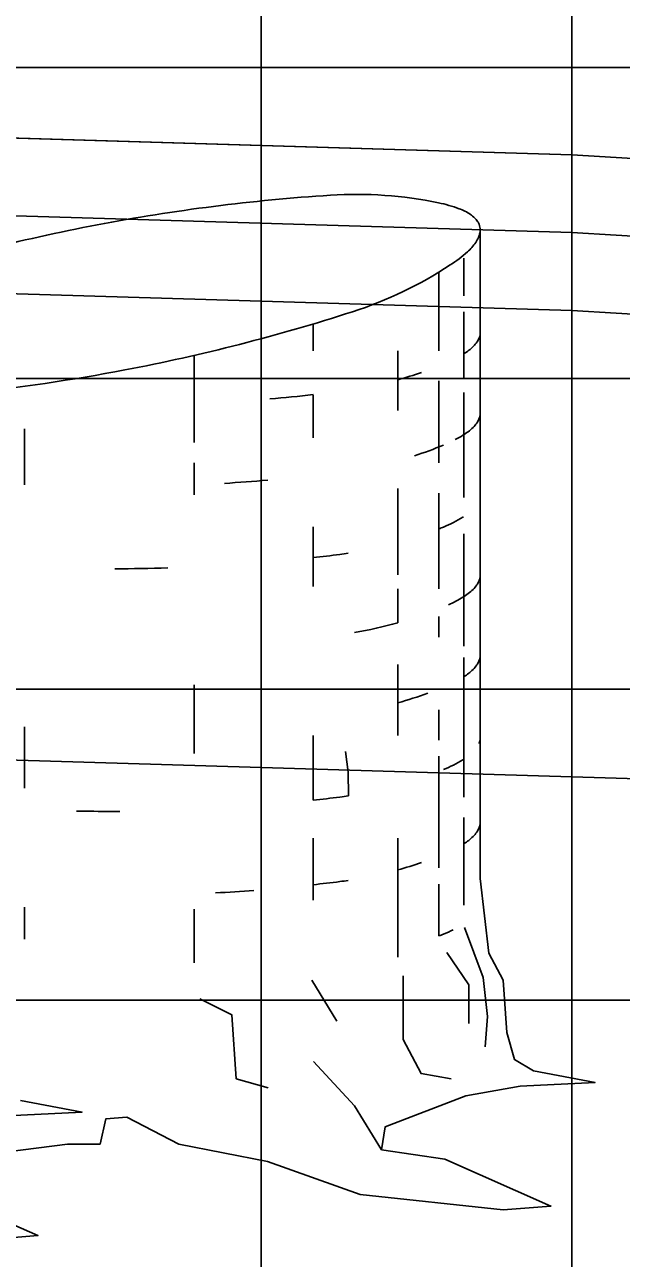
# Model space of a CAD drawing. Extents: x 850598 to 870284, y 366541 to 366651.
# Drawn here: x 863743.772 to 863745.693, y 366581.395 to 366585.363 of the extents above; entities that cross this region are included whole.
import ezdxf

# ---------------------------------------------------------------- set-up
doc = ezdxf.new("R2010")
doc.units = 0
for name, color, linetype in [('D_Roadway_Centerline', 7, 'Continuous'), ('D_Roadway_Edge_Shoulder', 7, 'Continuous'), ('D_Roadway_Edge_TW', 7, 'Continuous'), ('D_Roadway_Pavement', 7, 'Continuous'), ('D_Roadway_SubGrade', 7, 'Continuous'), ('MAJOR', 7, 'Continuous'), ('MINOR', 7, 'Continuous'), ('S_Trees_Decid_Pay', 7, 'Continuous')]:
    doc.layers.add(name, color=color, linetype=linetype)

msp = doc.modelspace()

# ---------------------------------------------------------------- linework, layer by layer
at = {"layer": 'D_Roadway_Centerline'}
msp.add_lwpolyline([(863694.5331, 366581.8457), (863713.4878, 366584.9724), (863716.5331, 366582.734), (863716.9878, 366585.1824), (863717.0785, 366585.184), (863717.1566, 366585.138), (863717.5265, 366584.7506), (863717.5331, 366584.584), (863723.5331, 366584.944), (863734.5331, 366585.274), (863745.5331, 366584.944), (863749.5331, 366584.704), (863751.5331, 366584.584), (863757.5331, 366582.584), (863803.4786, 366568.2254), (863812.8156, 366565.3074), (863822.6776, 366562.2254), (863826.6776, 366562.2254)], dxfattribs=at)
at = {"layer": 'D_Roadway_Edge_Shoulder'}
msp.add_lwpolyline([(863745.5331, 366584.944), (863749.5331, 366584.704), (863749.5331, 366584.704), (863751.5331, 366584.584), (863751.5331, 366584.334), (863746.5331, 366584.634), (863745.5331, 366584.694)], close=True, dxfattribs=at)
at = {"layer": 'D_Roadway_Edge_TW'}
msp.add_lwpolyline([(863723.5331, 366584.694), (863723.5331, 366584.944), (863734.5331, 366585.274), (863745.5331, 366584.944), (863745.5331, 366584.694), (863734.5331, 366585.024)], close=True, dxfattribs=at)
at = {"layer": 'D_Roadway_Pavement'}
for points in [[(863723.5331, 366584.444), (863723.5331, 366584.694), (863734.5331, 366585.024), (863745.5331, 366584.694), (863745.5331, 366584.444), (863734.5331, 366584.774)], [(863745.5331, 366584.694), (863746.5331, 366584.634), (863746.5331, 366584.384), (863745.5331, 366584.444)]]:
    msp.add_lwpolyline(points, close=True, dxfattribs=at)
at = {"layer": 'D_Roadway_SubGrade'}
for points in [[(863723.5331, 366582.944), (863723.5331, 366584.444), (863734.5331, 366584.774), (863745.5331, 366584.444), (863745.5331, 366582.944), (863734.5331, 366583.274)], [(863745.5331, 366584.444), (863746.5331, 366584.384), (863746.5331, 366584.634), (863751.5331, 366584.334), (863751.5331, 366584.584), (863757.5331, 366582.584), (863745.5331, 366582.944)]]:
    msp.add_lwpolyline(points, close=True, dxfattribs=at)
at = {"layer": 'MAJOR'}
for p, q in [((863744.5331, 366550.2254), (863744.5331, 366595.2254)), ((863744.5331, 366550.2254), (863744.5331, 366595.2254)), ((863694.5331, 366585.2254), (863834.5331, 366585.2254)), ((863694.5331, 366585.2254), (863834.5331, 366585.2254))]:
    msp.add_line(p, q, dxfattribs=at)
at = {"layer": 'MINOR'}
for p, q in [((863745.5331, 366550.2254), (863745.5331, 366595.2254)), ((863745.5331, 366550.2254), (863745.5331, 366595.2254)), ((863694.5331, 366584.2254), (863834.5331, 366584.2254)), ((863694.5331, 366584.2254), (863834.5331, 366584.2254)), ((863694.5331, 366583.2254), (863834.5331, 366583.2254)), ((863694.5331, 366583.2254), (863834.5331, 366583.2254)), ((863694.5331, 366582.2254), (863834.5331, 366582.2254)), ((863694.5331, 366582.2254), (863834.5331, 366582.2254))]:
    msp.add_line(p, q, dxfattribs=at)
at = {"layer": 'S_Trees_Decid_Pay'}
for p, q in [((863745.1858, 366584.6118), (863745.1858, 366584.491)), ((863745.1057, 366584.5671), (863745.1057, 366584.3139)), ((863745.1858, 366584.4392), (863745.1858, 366584.2253)), ((863744.7009, 366584.4005), (863744.7009, 366584.3139)), ((863744.9732, 366584.3139), (863744.9732, 366584.1223)), ((863744.3177, 366584.2994), (863744.3177, 366584.0192)), ((863745.1057, 366584.2174), (863745.1057, 366583.9536)), ((863744.7009, 366584.1728), (863744.7009, 366584.0337)), ((863745.1858, 366584.18), (863745.1858, 366583.8421)), ((863743.7717, 366584.0625), (863743.7717, 366583.8828)), ((863744.3177, 366583.9536), (863744.3177, 366583.8506)), ((863744.9732, 366583.8709), (863744.9732, 366583.5934)), ((863745.1057, 366583.8565), (863745.1057, 366583.5481)), ((863744.7009, 366583.7476), (863744.7009, 366583.556)), ((863745.1858, 366583.7253), (863745.1858, 366583.3644)), ((863744.9732, 366583.5481), (863744.9732, 366583.4392)), ((863745.1057, 366583.4595), (863745.1057, 366583.3933)), ((863745.1858, 366583.3276), (863745.1858, 366582.8788)), ((863744.9732, 366583.3047), (863744.9732, 366583.0763)), ((863744.3177, 366583.2391), (863744.3177, 366583.0186)), ((863745.1057, 366583.159), (863745.1057, 366583.0619)), ((863743.7717, 366583.1045), (863743.7717, 366582.9077)), ((863744.7009, 366583.0763), (863744.7009, 366582.8683)), ((863745.1057, 366583.0107), (863745.1057, 366582.6505)), ((863745.1858, 366582.8132), (863745.1858, 366582.531)), ((863744.7009, 366582.7469), (863744.7009, 366582.5475)), ((863744.9732, 366582.7469), (863744.9732, 366582.3637)), ((863745.1057, 366582.5986), (863745.1057, 366582.432)), ((863743.7717, 366582.5245), (863743.7717, 366582.4215)), ((863744.3177, 366582.5186), (863744.3177, 366582.3454)), ((863744.6963, 366582.2902), (863744.7763, 366582.1583))]:
    msp.add_line(p, q, dxfattribs=at)
for points in [[(863743.6234, 366581.7259), (863743.9095, 366581.7627), (863744.0145, 366581.7627), (863744.0329, 366581.8434), (863744.1011, 366581.8493), (863744.2678, 366581.7627), (863744.5539, 366581.7069), (863744.8524, 366581.5999), (863745.3118, 366581.5507), (863745.466, 366581.5632), (863745.1241, 366581.7135), (863744.9207, 366581.7443), (863744.9325, 366581.8185), (863745.1923, 366581.9175), (863745.3675, 366581.9484), (863745.6083, 366581.9602), (863745.4102, 366581.9976), (863745.3485, 366582.0343), (863745.3242, 366582.1209), (863745.3118, 366582.2902), (863745.2665, 366582.3762), (863745.2383, 366582.617), (863745.2383, 366584.703)], [(863744.8144, 366582.8821), (863744.8131, 366582.9589), (863744.8052, 366583.0251)], [(863745.1877, 366582.4589), (863745.2481, 366582.2981), (863745.2619, 366582.1728), (863745.254, 366582.0757)], [(863745.1307, 366582.3782), (863745.2022, 366582.2751), (863745.2022, 366582.1498)], [(863744.9902, 366582.304), (863744.9902, 366582.0986), (863745.048, 366581.9891), (863745.1451, 366581.9727)], [(863744.3354, 366582.2299), (863744.4384, 366582.1787), (863744.4528, 366581.9727), (863744.5559, 366581.9438)], [(863744.9207, 366581.7443), (863744.8341, 366581.886), (863744.7022, 366582.0284)], [(863743.7157, 366581.8534), (863743.9565, 366581.8652), (863743.7584, 366581.9026)], [(863743.66, 366581.4557), (863743.8142, 366581.4682), (863743.4723, 366581.6185)]]:
    msp.add_lwpolyline(points, dxfattribs=at)
for centre, radius, start, end in [((863745.1509, 366578.7015), 6.1257, 93.69441, 100.77788), ((863744.84, 366583.5178), 1.2994, 78.2779, 93.6944), ((863745.0065, 366584.3206), 0.4795, 69.9843, 78.2779), ((863745.1145, 366584.617), 0.164, 55.7779, 69.9843), ((863745.1464, 366584.6639), 0.1073, 45.9547, 55.7779), ((863745.1761, 366584.6947), 0.0645, 33.2779, 45.9547), ((863745.1509, 366578.7015), 6.1257, 100.77788, 107.86134), ((863745.1846, 366584.7002), 0.0544, 22.46, 33.2779), ((863745.1917, 366584.7031), 0.0467, 10.7779, 22.46), ((863745.184, 366584.7033), 0.0544, 348.2779, 359.0957), ((863745.1917, 366584.7031), 0.0467, 359.0957, 10.7779), ((863745.0883, 366584.7549), 0.164, 311.5714, 325.7779), ((863745.1352, 366584.723), 0.1073, 325.7779, 335.6011), ((863745.1741, 366584.7053), 0.0645, 335.6011, 348.2779), ((863744.8789, 366584.9909), 0.4795, 303.2779, 311.5714), ((863744.429, 366585.6764), 1.2994, 287.8613, 303.2779), ((863742.9487, 366590.2701), 6.1257, 280.77788, 287.86134), ((863745.1747, 366584.3805), 0.0657, 324.8263, 337.5), ((863745.1841, 366584.3765), 0.0554, 337.5, 348.3185), ((863745.0986, 366584.4461), 0.1665, 301.67, 315), ((863745.1392, 366584.4055), 0.1091, 315, 324.8263), ((863742.9487, 366590.2701), 6.1257, 275.91473, 280.77788), ((863744.6267, 366585.4653), 1.292, 285.5651, 289.0916), ((863744.0508, 366590.0532), 5.916, 274.95145, 276.30875), ((863745.0976, 366584.1852), 0.1665, 300.8076, 315), ((863745.1382, 366584.1446), 0.1091, 315, 324.8263), ((863745.1737, 366584.1196), 0.0657, 324.8263, 337.5), ((863745.1831, 366584.1157), 0.0554, 337.5, 348.3185), ((863744.9349, 366584.4582), 0.4843, 297.4162, 300.8076), ((863744.6257, 366585.2045), 1.292, 288.0829, 292.5), ((863744.0498, 366589.7924), 5.916, 273.53821, 274.89239), ((863744.9349, 366584.1946), 0.4843, 292.5, 300.8076), ((863745.0976, 366583.9217), 0.1665, 300.8076, 301.6001), ((863744.6257, 366584.9409), 1.292, 291.8071, 292.5), ((863744.0498, 366589.5288), 5.916, 276.31835, 277.15463), ((863744.6257, 366584.9409), 1.292, 277.1546, 278.3662), ((863744.0498, 366589.5288), 5.916, 270.1162, 271.77083), ((863745.1382, 366583.6237), 0.1091, 315, 324.8263), ((863745.1737, 366583.5987), 0.0657, 324.8263, 337.5), ((863745.1831, 366583.5948), 0.0554, 337.5, 348.3185), ((863744.9349, 366583.9373), 0.4843, 294.6372, 300.8076), ((863745.0976, 366583.6643), 0.1665, 300.8076, 315), ((863744.6257, 366584.6835), 1.292, 279.2565, 285.6105), ((863745.1737, 366583.3413), 0.0657, 324.8263, 337.5), ((863745.1831, 366583.3374), 0.0554, 337.5, 348.3185), ((863745.0976, 366583.4069), 0.1665, 302.0694, 315), ((863745.1382, 366583.3663), 0.1091, 315, 324.8263), ((863744.6257, 366584.4262), 1.292, 285.6105, 290.1001), ((863745.1831, 366583.0718), 0.0554, 337.5, 348.3185), ((863744.9349, 366583.4143), 0.4843, 292.5, 300.8076), ((863745.0976, 366583.1413), 0.1665, 300.8076, 302.0694), ((863744.0498, 366588.7485), 5.916, 276.31835, 277.15463), ((863744.6257, 366584.1606), 1.292, 277.1546, 278.3795), ((863744.0498, 366588.7485), 5.916, 268.92065, 270), ((863744.0498, 366588.7485), 5.916, 270, 270.27568), ((863745.1382, 366582.829), 0.1091, 315, 324.8263), ((863745.1737, 366582.804), 0.0657, 324.8263, 337.5), ((863745.1831, 366582.8), 0.0554, 337.5, 348.3185), ((863745.0976, 366582.8696), 0.1665, 302.0694, 315), ((863744.6257, 366583.8888), 1.292, 285.6105, 289.1534), ((863744.0498, 366588.4767), 5.916, 276.31835, 277.15463), ((863744.6257, 366583.8888), 1.292, 277.1546, 278.3662), ((863744.0498, 366588.4767), 5.916, 273.26366, 274.46102), ((863744.9349, 366582.8851), 0.4843, 292.5, 296.5499), ((863744.6349, 366583.6352), 1.292, 291.3696, 292.0604)]:
    msp.add_arc(centre, radius, start, end, dxfattribs=at)

doc.saveas('drawing.dxf')
